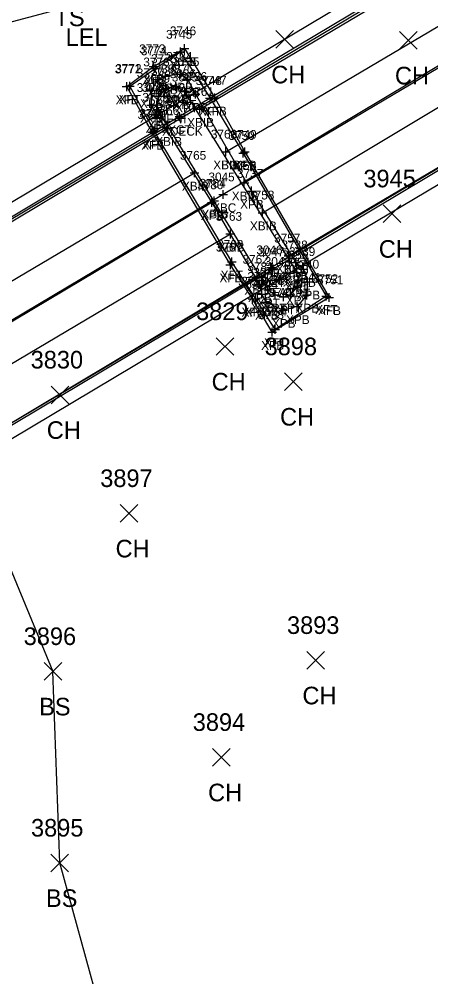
# Model space of a CAD drawing. Extents: x 1443590 to 1445966, y 578314 to 580556.
# Drawn here: x 1444248.9 to 1444295.6, y 578887.6 to 578996.5 of the extents above; entities that cross this region are included whole.
import ezdxf

# ---------------------------------------------------------------- set-up
doc = ezdxf.new("R2010")
doc.units = 0
for name, color, linetype in [('B_A', 7, 'Continuous'), ('B_I', 7, 'Continuous'), ('B_TIC', 7, 'Continuous'), ('BB', 7, 'Continuous'), ('BDC', 7, 'Continuous'), ('BELB', 7, 'Continuous'), ('BF', 7, 'Continuous'), ('BFT', 7, 'Continuous'), ('BSUBM', 7, 'Continuous'), ('L_A', 7, 'Continuous'), ('L_I', 7, 'Continuous'), ('L_TIC', 7, 'Continuous'), ('LARO', 7, 'Continuous'), ('LELB', 7, 'Continuous')]:
    doc.layers.add(name, color=color, linetype=linetype)

msp = doc.modelspace()

# ---------------------------------------------------------------- linework, layer by layer
at = {"layer": 'B_TIC'}
for p, q in [((1444267.66, 578993.13), (1444267.74, 578993.13)), ((1444267.2, 578992.73), (1444267.27, 578992.73)), ((1444264.15, 578991.09), (1444264.22, 578991.09)), ((1444264.33, 578990.86), (1444264.41, 578990.86)), ((1444265.49, 578989.97), (1444265.57, 578989.97)), ((1444267.21, 578990.22), (1444267.29, 578990.22)), ((1444267.21, 578990.22), (1444267.29, 578990.22)), ((1444268.01, 578989.63), (1444268.08, 578989.63)), ((1444261.09, 578988.79), (1444261.17, 578988.79)), ((1444261.43, 578988.85), (1444261.51, 578988.85)), ((1444264.64, 578989.59), (1444264.71, 578989.59)), ((1444265.53, 578988.56), (1444265.61, 578988.56)), ((1444266.69, 578988.81), (1444266.76, 578988.81)), ((1444263.88, 578988.35), (1444263.95, 578988.35)), ((1444264.72, 578987.72), (1444264.79, 578987.72)), ((1444267.68, 578988.25), (1444267.76, 578988.25)), ((1444267.89, 578987.87), (1444267.96, 578987.87)), ((1444267.89, 578987.87), (1444267.96, 578987.87)), ((1444268.9, 578987.94), (1444268.97, 578987.94)), ((1444270.55, 578987.47), (1444270.63, 578987.47)), ((1444271.09, 578987.51), (1444271.17, 578987.51)), ((1444263.86, 578986.68), (1444263.94, 578986.68)), ((1444264.53, 578986.7), (1444264.6, 578986.7)), ((1444266.44, 578986.63), (1444266.51, 578986.63)), ((1444264.51, 578985.57), (1444264.58, 578985.57)), ((1444264.75, 578985.92), (1444264.83, 578985.92)), ((1444267.08, 578985.39), (1444267.16, 578985.39)), ((1444269.4, 578986.22), (1444269.47, 578986.22)), ((1444267.27, 578985.21), (1444267.34, 578985.21)), ((1444263.98, 578983.61), (1444264.06, 578983.61)), ((1444264.21, 578983.75), (1444264.29, 578983.75)), ((1444265.76, 578984.06), (1444265.84, 578984.06)), ((1444272.35, 578981.39), (1444272.42, 578981.39)), ((1444274.31, 578981.23), (1444274.39, 578981.23)), ((1444274.51, 578981.36), (1444274.58, 578981.36)), ((1444268.79, 578978.98), (1444268.87, 578978.98)), ((1444274.45, 578977.85), (1444274.52, 578977.85)), ((1444275.24, 578976.92), (1444275.31, 578976.92)), ((1444270.77, 578975.63), (1444270.84, 578975.63)), ((1444271.02, 578975.8), (1444271.09, 578975.8)), ((1444272.05, 578976.52), (1444272.12, 578976.52)), ((1444276.51, 578974.46), (1444276.58, 578974.46)), ((1444272.86, 578972.04), (1444272.94, 578972.04)), ((1444279.46, 578969.57), (1444279.54, 578969.57)), ((1444272.87, 578968.54), (1444272.94, 578968.54)), ((1444273.02, 578968.86), (1444273.09, 578968.86)), ((1444277.51, 578968.23), (1444277.59, 578968.23)), ((1444277.67, 578968), (1444277.75, 578968)), ((1444280.29, 578968.79), (1444280.37, 578968.79)), ((1444281.15, 578968.03), (1444281.23, 578968.03)), ((1444275.9, 578967.16), (1444275.97, 578967.16)), ((1444278.43, 578966.91), (1444278.5, 578966.91)), ((1444280.4, 578967.67), (1444280.48, 578967.67)), ((1444280.4, 578967.67), (1444280.48, 578967.67)), ((1444280.61, 578966.83), (1444280.69, 578966.83)), ((1444276.14, 578966.32), (1444276.21, 578966.32)), ((1444277.15, 578965.68), (1444277.22, 578965.68)), ((1444280.44, 578966.01), (1444280.52, 578966.01)), ((1444281.64, 578966.6), (1444281.71, 578966.6)), ((1444275.37, 578964.65), (1444275.45, 578964.65)), ((1444275.76, 578964.67), (1444275.84, 578964.67)), ((1444276.43, 578965.21), (1444276.51, 578965.21)), ((1444276.43, 578965.21), (1444276.51, 578965.21)), ((1444277.93, 578965.11), (1444278.01, 578965.11)), ((1444278.9, 578964.89), (1444278.97, 578964.89)), ((1444279.68, 578965.11), (1444279.75, 578965.11)), ((1444281.53, 578965.11), (1444281.6, 578965.11)), ((1444283.75, 578964.96), (1444283.83, 578964.96)), ((1444284.06, 578964.83), (1444284.13, 578964.83)), ((1444276.92, 578964.3), (1444277, 578964.3)), ((1444280.44, 578963.8), (1444280.52, 578963.8)), ((1444278.85, 578963.38), (1444278.93, 578963.38)), ((1444277.6, 578960.87), (1444277.68, 578960.87)), ((1444277.94, 578961.18), (1444278.02, 578961.18))]:
    msp.add_line(p, q, dxfattribs=at)
for points in [[(1444267.16, 578993.13), (1444268.16, 578993.13)], [(1444267.19, 578992.23), (1444267.19, 578993.23)], [(1444267.66, 578992.63), (1444267.66, 578993.63)], [(1444266.69, 578992.73), (1444267.69, 578992.73)], [(1444263.64, 578991.09), (1444264.64, 578991.09)], [(1444263.83, 578990.86), (1444264.83, 578990.86)], [(1444264.14, 578990.59), (1444264.14, 578991.59)], [(1444264.33, 578990.36), (1444264.33, 578991.36)], [(1444267.21, 578989.72), (1444267.21, 578990.72)], [(1444267.21, 578989.72), (1444267.21, 578990.72)], [(1444264.63, 578989.09), (1444264.63, 578990.09)], [(1444264.99, 578989.97), (1444265.99, 578989.97)], [(1444265.49, 578989.47), (1444265.49, 578990.47)], [(1444266.71, 578990.22), (1444267.71, 578990.22)], [(1444266.71, 578990.22), (1444267.71, 578990.22)], [(1444267.5, 578989.63), (1444268.5, 578989.63)], [(1444268, 578989.13), (1444268, 578990.13)], [(1444260.59, 578988.79), (1444261.59, 578988.79)], [(1444260.93, 578988.85), (1444261.93, 578988.85)], [(1444261.09, 578988.29), (1444261.09, 578989.29)], [(1444261.43, 578988.35), (1444261.43, 578989.35)], [(1444263.87, 578987.85), (1444263.87, 578988.85)], [(1444264.13, 578989.59), (1444265.13, 578989.59)], [(1444265.03, 578988.56), (1444266.03, 578988.56)], [(1444265.53, 578988.06), (1444265.53, 578989.06)], [(1444266.18, 578988.81), (1444267.18, 578988.81)], [(1444266.68, 578988.31), (1444266.68, 578989.31)], [(1444267.68, 578987.75), (1444267.68, 578988.75)], [(1444263.37, 578988.35), (1444264.37, 578988.35)], [(1444264.21, 578987.72), (1444265.21, 578987.72)], [(1444264.71, 578987.22), (1444264.71, 578988.22)], [(1444267.18, 578988.25), (1444268.18, 578988.25)], [(1444267.38, 578987.87), (1444268.38, 578987.87)], [(1444267.38, 578987.87), (1444268.38, 578987.87)], [(1444267.88, 578987.37), (1444267.88, 578988.37)], [(1444267.88, 578987.37), (1444267.88, 578988.37)], [(1444268.39, 578987.94), (1444269.39, 578987.94)], [(1444268.89, 578987.44), (1444268.89, 578988.44)], [(1444270.05, 578987.47), (1444271.05, 578987.47)], [(1444270.55, 578986.97), (1444270.55, 578987.97)], [(1444270.59, 578987.51), (1444271.59, 578987.51)], [(1444271.09, 578987.01), (1444271.09, 578988.01)], [(1444263.36, 578986.68), (1444264.36, 578986.68)], [(1444263.86, 578986.18), (1444263.86, 578987.18)], [(1444264.03, 578986.7), (1444265.03, 578986.7)], [(1444264.53, 578986.2), (1444264.53, 578987.2)], [(1444264.75, 578985.42), (1444264.75, 578986.42)], [(1444265.93, 578986.63), (1444266.93, 578986.63)], [(1444266.43, 578986.13), (1444266.43, 578987.13)], [(1444269.39, 578985.72), (1444269.39, 578986.72)], [(1444264, 578985.57), (1444265, 578985.57)], [(1444264.25, 578985.92), (1444265.25, 578985.92)], [(1444264.5, 578985.07), (1444264.5, 578986.07)], [(1444266.58, 578985.39), (1444267.58, 578985.39)], [(1444267.08, 578984.89), (1444267.08, 578985.89)], [(1444267.26, 578984.71), (1444267.26, 578985.71)], [(1444268.89, 578986.22), (1444269.89, 578986.22)], [(1444264.21, 578983.25), (1444264.21, 578984.25)], [(1444265.76, 578983.56), (1444265.76, 578984.56)], [(1444266.76, 578985.21), (1444267.76, 578985.21)], [(1444263.48, 578983.61), (1444264.48, 578983.61)], [(1444263.71, 578983.75), (1444264.71, 578983.75)], [(1444263.98, 578983.11), (1444263.98, 578984.11)], [(1444265.26, 578984.06), (1444266.26, 578984.06)], [(1444271.84, 578981.39), (1444272.84, 578981.39)], [(1444272.34, 578980.89), (1444272.34, 578981.89)], [(1444273.81, 578981.23), (1444274.81, 578981.23)], [(1444274, 578981.36), (1444275, 578981.36)], [(1444274.31, 578980.73), (1444274.31, 578981.73)], [(1444274.5, 578980.86), (1444274.5, 578981.86)], [(1444268.29, 578978.98), (1444269.29, 578978.98)], [(1444268.79, 578978.48), (1444268.79, 578979.48)], [(1444273.94, 578977.85), (1444274.94, 578977.85)], [(1444274.44, 578977.35), (1444274.44, 578978.35)], [(1444272.04, 578976.02), (1444272.04, 578977.02)], [(1444274.74, 578976.92), (1444275.74, 578976.92)], [(1444275.24, 578976.42), (1444275.24, 578977.42)], [(1444270.26, 578975.63), (1444271.26, 578975.63)], [(1444270.51, 578975.8), (1444271.51, 578975.8)], [(1444270.76, 578975.13), (1444270.76, 578976.13)], [(1444271.01, 578975.3), (1444271.01, 578976.3)], [(1444271.54, 578976.52), (1444272.54, 578976.52)], [(1444276.01, 578974.46), (1444277.01, 578974.46)], [(1444276.51, 578973.96), (1444276.51, 578974.96)], [(1444272.86, 578971.54), (1444272.86, 578972.54)], [(1444272.36, 578972.04), (1444273.36, 578972.04)], [(1444279.46, 578969.07), (1444279.46, 578970.07)], [(1444272.86, 578968.04), (1444272.86, 578969.04)], [(1444273.02, 578968.36), (1444273.02, 578969.36)], [(1444278.96, 578969.57), (1444279.96, 578969.57)], [(1444280.29, 578968.29), (1444280.29, 578969.29)], [(1444272.36, 578968.54), (1444273.36, 578968.54)], [(1444272.52, 578968.86), (1444273.52, 578968.86)], [(1444277.01, 578968.23), (1444278.01, 578968.23)], [(1444277.17, 578968), (1444278.17, 578968)], [(1444277.51, 578967.73), (1444277.51, 578968.73)], [(1444277.67, 578967.5), (1444277.67, 578968.5)], [(1444279.79, 578968.79), (1444280.79, 578968.79)], [(1444280.4, 578967.17), (1444280.4, 578968.17)], [(1444280.4, 578967.17), (1444280.4, 578968.17)], [(1444280.65, 578968.03), (1444281.65, 578968.03)], [(1444281.15, 578967.53), (1444281.15, 578968.53)], [(1444275.4, 578967.16), (1444276.4, 578967.16)], [(1444275.9, 578966.66), (1444275.9, 578967.66)], [(1444276.14, 578965.82), (1444276.14, 578966.82)], [(1444277.92, 578966.91), (1444278.92, 578966.91)], [(1444278.42, 578966.41), (1444278.42, 578967.41)], [(1444279.9, 578967.67), (1444280.9, 578967.67)], [(1444279.9, 578967.67), (1444280.9, 578967.67)], [(1444280.11, 578966.83), (1444281.11, 578966.83)], [(1444280.61, 578966.33), (1444280.61, 578967.33)], [(1444281.63, 578966.1), (1444281.63, 578967.1)], [(1444275.64, 578966.32), (1444276.64, 578966.32)], [(1444276.43, 578964.71), (1444276.43, 578965.71)], [(1444276.43, 578964.71), (1444276.43, 578965.71)], [(1444276.65, 578965.68), (1444277.65, 578965.68)], [(1444277.15, 578965.18), (1444277.15, 578966.18)], [(1444279.94, 578966.01), (1444280.94, 578966.01)], [(1444280.44, 578965.51), (1444280.44, 578966.51)], [(1444281.13, 578966.6), (1444282.13, 578966.6)], [(1444274.87, 578964.65), (1444275.87, 578964.65)], [(1444275.26, 578964.67), (1444276.26, 578964.67)], [(1444275.37, 578964.15), (1444275.37, 578965.15)], [(1444275.76, 578964.17), (1444275.76, 578965.17)], [(1444275.93, 578965.21), (1444276.93, 578965.21)], [(1444275.93, 578965.21), (1444276.93, 578965.21)], [(1444276.92, 578963.8), (1444276.92, 578964.8)], [(1444277.43, 578965.11), (1444278.43, 578965.11)], [(1444277.93, 578964.61), (1444277.93, 578965.61)], [(1444278.4, 578964.89), (1444279.4, 578964.89)], [(1444278.9, 578964.39), (1444278.9, 578965.39)], [(1444279.17, 578965.11), (1444280.17, 578965.11)], [(1444279.67, 578964.61), (1444279.67, 578965.61)], [(1444281.03, 578965.11), (1444282.03, 578965.11)], [(1444281.53, 578964.61), (1444281.53, 578965.61)], [(1444283.25, 578964.96), (1444284.25, 578964.96)], [(1444283.56, 578964.83), (1444284.56, 578964.83)], [(1444283.75, 578964.46), (1444283.75, 578965.46)], [(1444284.06, 578964.33), (1444284.06, 578965.33)], [(1444276.42, 578964.3), (1444277.42, 578964.3)], [(1444278.85, 578962.88), (1444278.85, 578963.88)], [(1444279.94, 578963.8), (1444280.94, 578963.8)], [(1444280.44, 578963.3), (1444280.44, 578964.3)], [(1444278.35, 578963.38), (1444279.35, 578963.38)], [(1444277.6, 578960.37), (1444277.6, 578961.37)], [(1444277.94, 578960.68), (1444277.94, 578961.68)], [(1444277.1, 578960.87), (1444278.1, 578960.87)], [(1444277.44, 578961.18), (1444278.44, 578961.18)]]:
    msp.add_lwpolyline(points, dxfattribs=at)
at = {"layer": 'BB'}
for points in [[(1444269.39, 578986.22), (1444329.38, 579021.84)], [(1444272.34, 578981.39), (1444332.31, 579016.9)], [(1444274.44, 578977.85), (1444334.36, 579013.47)], [(1444276.51, 578974.46), (1444336.25, 579010.38)], [(1444279.46, 578969.57), (1444339.41, 579005.07)], [(1444205.61, 578948.08), (1444265.76, 578984.06)], [(1444208.51, 578943.3), (1444268.79, 578978.98)], [(1444210.66, 578939.8), (1444271.01, 578975.8)], [(1444212.66, 578936.33), (1444272.86, 578972.04)], [(1444215.7, 578931.37), (1444275.9, 578967.16)]]:
    msp.add_lwpolyline(points, dxfattribs=at)
at = {"layer": 'BDC'}
for points in [[(1444393.51, 579062.49), (1444394.12, 579061.31), (1444330.7, 579023.4), (1444267.08, 578985.39), (1444205.13, 578948.27), (1444203.4, 578948.67), (1444203.22, 578948.84)], [(1444405.35, 579042.7), (1444404.55, 579043.55), (1444341.22, 579006.04), (1444277.67, 578968), (1444214.55, 578930.31), (1444214.6, 578929.77), (1444215.05, 578929.06)]]:
    msp.add_lwpolyline(points, dxfattribs=at)
at = {"layer": 'BELB'}
for points in [[(1444394.46, 579061.26), (1444330.85, 579023.12), (1444267.26, 578985.21), (1444204.09, 578947.49)], [(1444399.31, 579053.06), (1444336.08, 579014.87), (1444272.04, 578976.52), (1444209.07, 578939.03)], [(1444404.65, 579044.23), (1444341.2, 579006.18), (1444277.51, 578968.23), (1444214.38, 578930.41)]]:
    msp.add_lwpolyline(points, dxfattribs=at)
at = {"layer": 'BF'}
for points in [[(1444393.51, 579062.49), (1444330.04, 579024.65), (1444266.43, 578986.63), (1444203.22, 578948.84)], [(1444405.35, 579042.7), (1444342.26, 579004.96), (1444278.42, 578966.91), (1444215.05, 578929.06)]]:
    msp.add_lwpolyline(points, dxfattribs=at)
at = {"layer": 'BFT'}
for points in [[(1444267.66, 578993.13), (1444271.09, 578987.51), (1444274.5, 578981.36), (1444284.06, 578964.83), (1444277.6, 578960.87), (1444275.37, 578964.65), (1444272.86, 578968.54), (1444263.98, 578983.61), (1444261.09, 578988.79), (1444264.14, 578991.09)], [(1444264.14, 578991.09), (1444267.66, 578993.13)], [(1444267.19, 578992.73), (1444270.55, 578987.47), (1444274.31, 578981.23), (1444283.75, 578964.96), (1444277.94, 578961.18), (1444275.76, 578964.67), (1444273.02, 578968.86), (1444264.21, 578983.75), (1444261.43, 578988.85), (1444264.33, 578990.86)], [(1444264.33, 578990.86), (1444267.19, 578992.73)]]:
    msp.add_lwpolyline(points, dxfattribs=at)
at = {"layer": 'BSUBM'}
for points in [[(1444267.21, 578990.22), (1444265.49, 578989.97), (1444264.63, 578989.59), (1444263.87, 578988.35), (1444263.86, 578986.68), (1444264.5, 578985.57), (1444270.76, 578975.63), (1444276.14, 578966.32), (1444276.43, 578965.21)], [(1444267.21, 578990.22), (1444268, 578989.63), (1444268.89, 578987.94), (1444275.24, 578976.92), (1444280.29, 578968.79), (1444281.15, 578968.03), (1444281.63, 578966.6), (1444281.53, 578965.11), (1444280.44, 578963.8), (1444278.85, 578963.38), (1444276.92, 578964.3), (1444276.43, 578965.21)], [(1444267.88, 578987.87), (1444267.68, 578988.25), (1444266.68, 578988.81), (1444265.53, 578988.56), (1444264.71, 578987.72), (1444264.53, 578986.7), (1444264.75, 578985.92), (1444277.15, 578965.68), (1444277.93, 578965.11), (1444278.9, 578964.89), (1444279.67, 578965.11), (1444280.44, 578966.01), (1444280.61, 578966.83), (1444280.4, 578967.67)], [(1444267.88, 578987.87), (1444280.4, 578967.67)]]:
    msp.add_lwpolyline(points, dxfattribs=at)
at = {"layer": 'L_TIC'}
for points in [[(1444278.01, 578993.16), (1444280.01, 578995.16)], [(1444280.01, 578993.16), (1444278.01, 578995.16)], [(1444292.05, 578993.04), (1444294.05, 578995.04)], [(1444294.05, 578993.04), (1444292.05, 578995.04)], [(1444290.22, 578973.34), (1444292.22, 578975.34)], [(1444292.22, 578973.34), (1444290.22, 578975.34)], [(1444271.24, 578958.25), (1444273.24, 578960.25)], [(1444273.24, 578958.25), (1444271.24, 578960.25)], [(1444279.01, 578954.26), (1444281.01, 578956.26)], [(1444281.01, 578954.26), (1444279.01, 578956.26)], [(1444252.53, 578952.75), (1444254.53, 578954.75)], [(1444254.53, 578952.75), (1444252.53, 578954.75)], [(1444260.35, 578939.28), (1444262.35, 578941.28)], [(1444262.35, 578939.28), (1444260.35, 578941.28)], [(1444281.55, 578922.58), (1444283.55, 578924.58)], [(1444283.55, 578922.58), (1444281.55, 578924.58)], [(1444251.71, 578921.32), (1444253.71, 578923.32)], [(1444253.71, 578921.32), (1444251.71, 578923.32)], [(1444251.71, 578921.32), (1444253.71, 578923.32)], [(1444253.71, 578921.32), (1444251.71, 578923.32)], [(1444270.85, 578911.56), (1444272.85, 578913.56)], [(1444272.85, 578911.56), (1444270.85, 578913.56)], [(1444252.49, 578899.55), (1444254.49, 578901.55)], [(1444254.49, 578899.55), (1444252.49, 578901.55)]]:
    msp.add_lwpolyline(points, dxfattribs=at)
at = {"layer": 'LARO'}
msp.add_lwpolyline([(1444279.86, 579026.5), (1444267.88, 579037.19), (1444253.98, 579041.23), (1444241.88, 579037.13), (1444227.23, 579040.5), (1444212.69, 579023.71), (1444212.7, 579015.91), (1444215.13, 579005.48), (1444224.14, 578999.18), (1444232.22, 578994.36), (1444240.4, 578994.16), (1444256.53, 578998.41), (1444269.05, 579003.33)], dxfattribs=at)
at = {"layer": 'LELB'}
for points in [[(1444242.73, 578946.45), (1444252.71, 578922.32)], [(1444268.08, 578831.71), (1444265.32, 578857.54), (1444253.49, 578900.55), (1444252.71, 578922.32)]]:
    msp.add_lwpolyline(points, dxfattribs=at)

# ---------------------------------------------------------------- texts
at = {"layer": 'B_A'}
for s, p in [('XFB', (1444266.42, 578991.13)), ('XFT', (1444265.94, 578990.73)), ('XFB', (1444262.9, 578989.09)), ('XFT', (1444263.07, 578988.86)), ('XPB', (1444263.37, 578987.59)), ('XPB', (1444264.23, 578987.97)), ('XPB', (1444265.94, 578988.22)), ('XPB', (1444265.94, 578988.22)), ('XPB', (1444266.74, 578987.63)), ('XFB', (1444259.85, 578986.79)), ('XFT', (1444260.17, 578986.85)), ('XPT', (1444264.25, 578986.56)), ('XPT', (1444265.4, 578986.81)), ('XPB', (1444262.61, 578986.35)), ('XPT', (1444263.43, 578985.72)), ('XPT', (1444266.4, 578986.25)), ('XPT', (1444266.6, 578985.87)), ('XPT', (1444266.6, 578985.87)), ('XPB', (1444267.63, 578985.94)), ('XFT', (1444269.29, 578985.47)), ('XFB', (1444269.85, 578985.51)), ('XPB', (1444262.59, 578984.68)), ('XPT', (1444263.25, 578984.7)), ('XFAT', (1444264.69, 578984.63)), ('XPB', (1444263.24, 578983.57)), ('XPT', (1444263.47, 578983.92)), ('XDECK', (1444265.11, 578983.21)), ('XCT', (1444265.8, 578983.39)), ('XBIB', (1444267.96, 578984.22)), ('XFB', (1444262.74, 578981.61)), ('XFT', (1444262.95, 578981.75)), ('XBIB', (1444264.33, 578982.06)), ('XBIB', (1444270.92, 578979.39)), ('XFT', (1444273.05, 578979.23)), ('XFB', (1444273.26, 578979.36)), ('XBIB', (1444267.36, 578976.98)), ('XBIB', (1444273.02, 578975.85)), ('XBC', (1444270.78, 578974.52)), ('XPB', (1444273.97, 578974.92)), ('XPB', (1444269.5, 578973.63)), ('XBIB', (1444269.58, 578973.8)), ('XBIB', (1444275.08, 578972.46)), ('XBIB', (1444271.43, 578970.04)), ('XFT', (1444271.76, 578966.86)), ('XBIB', (1444278.03, 578967.57)), ('XFB', (1444271.62, 578966.54)), ('XDECK', (1444275.35, 578966.23)), ('XCT', (1444276.39, 578966)), ('XPB', (1444279.03, 578966.79)), ('XPB', (1444279.89, 578966.03)), ('XBIB', (1444274.47, 578965.16)), ('XFAT', (1444276.68, 578964.91)), ('XPT', (1444279.12, 578965.67)), ('XPT', (1444279.12, 578965.67)), ('XPT', (1444279.33, 578964.83)), ('XPB', (1444274.87, 578964.32)), ('XPT', (1444275.87, 578963.68)), ('XPT', (1444279.16, 578964.01)), ('XPB', (1444280.37, 578964.6)), ('XFB', (1444274.13, 578962.65)), ('XFT', (1444274.5, 578962.67)), ('XPB', (1444275.17, 578963.21)), ('XPB', (1444275.17, 578963.21)), ('XPT', (1444276.65, 578963.11)), ('XPT', (1444277.62, 578962.89)), ('XPT', (1444278.39, 578963.11)), ('XPB', (1444280.26, 578963.11)), ('XFT', (1444282.49, 578962.96)), ('XFB', (1444282.81, 578962.83)), ('XPB', (1444275.66, 578962.3)), ('XPB', (1444279.18, 578961.8)), ('XPB', (1444277.58, 578961.38)), ('XFB', (1444276.36, 578958.87)), ('XFT', (1444276.68, 578959.18))]:
    msp.add_text(s, height=1, dxfattribs=at).set_placement(p)
at = {"layer": 'B_I'}
for s, p in [('3745', (1444265.56, 578994.23)), ('3746', (1444266, 578994.63)), ('3773', (1444262.51, 578992.59)), ('3774', (1444262.7, 578992.36)), ('3776', (1444262.98, 578991.09)), ('3775', (1444263.86, 578991.47)), ('3734', (1444265.58, 578991.72)), ('3734', (1444265.58, 578991.72)), ('3735', (1444266.37, 578991.13)), ('3771', (1444259.74, 578990.29)), ('3772', (1444259.8, 578990.35)), ('3777', (1444262.24, 578989.85)), ('3038', (1444263.86, 578990.06)), ('3037', (1444265.01, 578990.31)), ('3036', (1444265.98, 578989.75)), ('3039', (1444263.04, 578989.22)), ('3035', (1444266.21, 578989.37)), ('3035', (1444266.21, 578989.37)), ('3736', (1444267.24, 578989.44)), ('3748', (1444268.92, 578988.97)), ('3747', (1444269.46, 578989.01)), ('3778', (1444262.23, 578988.18)), ('3040', (1444262.81, 578988.2)), ('3042', (1444264.76, 578988.13)), ('3761', (1444268.02, 578987.72)), ('3779', (1444262.87, 578987.07)), ('3041', (1444263.36, 578987.42)), ('3043', (1444265.41, 578986.89)), ('3044', (1444265.59, 578986.71)), ('3766', (1444264.08, 578985.56)), ('3769', (1444262.32, 578985.11)), ('3770', (1444262.54, 578985.25)), ('3760', (1444270.65, 578982.89)), ('3750', (1444272.64, 578982.73)), ('3749', (1444272.87, 578982.86)), ('3765', (1444267.14, 578980.48)), ('3759', (1444272.81, 578979.35)), ('3045', (1444270.37, 578978.02)), ('3737', (1444273.61, 578978.42)), ('3780', (1444269.09, 578977.13)), ('3764', (1444269.36, 578977.3)), ('3758', (1444274.88, 578975.96)), ('3763', (1444271.21, 578973.54)), ('3768', (1444271.36, 578970.36)), ('3757', (1444277.83, 578971.07)), ('3738', (1444278.66, 578970.29)), ('3767', (1444271.21, 578970.04)), ('3046', (1444275.81, 578969.73)), ('3047', (1444276, 578969.5)), ('3055', (1444278.73, 578969.17)), ('3055', (1444278.73, 578969.17)), ('3739', (1444279.52, 578969.53)), ('3762', (1444274.24, 578968.66)), ('3048', (1444276.76, 578968.41)), ('3054', (1444278.94, 578968.33)), ('3740', (1444279.96, 578968.1)), ('3781', (1444274.79, 578967.82)), ('3049', (1444275.47, 578967.18)), ('3053', (1444278.77, 578967.51)), ('3755', (1444273.74, 578966.15)), ('3756', (1444274.1, 578966.17)), ('3782', (1444274.8, 578966.71)), ('3782', (1444274.8, 578966.71)), ('3744', (1444275.29, 578965.8)), ('3050', (1444276.22, 578966.61)), ('3051', (1444277.51, 578966.39)), ('3052', (1444278.01, 578966.61)), ('3741', (1444280.18, 578966.61)), ('3752', (1444282.12, 578966.46)), ('3751', (1444282.71, 578966.33)), ('3743', (1444277.22, 578964.88)), ('3742', (1444278.81, 578965.3)), ('3754', (1444276.31, 578962.68)), ('3753', (1444275.97, 578962.37))]:
    msp.add_text(s, height=1, dxfattribs=at).set_placement(p)
at = {"layer": 'L_A'}
for s, p in [('TS', (1444252.9, 578995.66)), ('LEL', (1444254.16, 578993.41)), ('CH', (1444277.5, 578989.16)), ('CH', (1444291.54, 578989.04)), ('CH', (1444289.71, 578969.34)), ('CH', (1444270.73, 578954.25)), ('CH', (1444278.5, 578950.26)), ('CH', (1444252.02, 578948.75)), ('CH', (1444259.83, 578935.28)), ('CH', (1444281.04, 578918.58)), ('BS', (1444251.15, 578917.32)), ('BS', (1444251.15, 578917.32)), ('CH', (1444270.33, 578907.56)), ('BS', (1444251.93, 578895.55))]:
    msp.add_text(s, height=2, dxfattribs=at).set_placement(p)
at = {"layer": 'L_I'}
for s, p in [('3945', (1444287.96, 578977.34)), ('3829', (1444268.97, 578962.25)), ('3898', (1444276.75, 578958.26)), ('3830', (1444250.19, 578956.75)), ('3897', (1444258.09, 578943.28)), ('3893', (1444279.29, 578926.58)), ('3896', (1444249.4, 578925.32)), ('3896', (1444249.4, 578925.32)), ('3894', (1444268.59, 578915.56)), ('3895', (1444250.23, 578903.55))]:
    msp.add_text(s, height=2, dxfattribs=at).set_placement(p)

doc.saveas('drawing.dxf')
